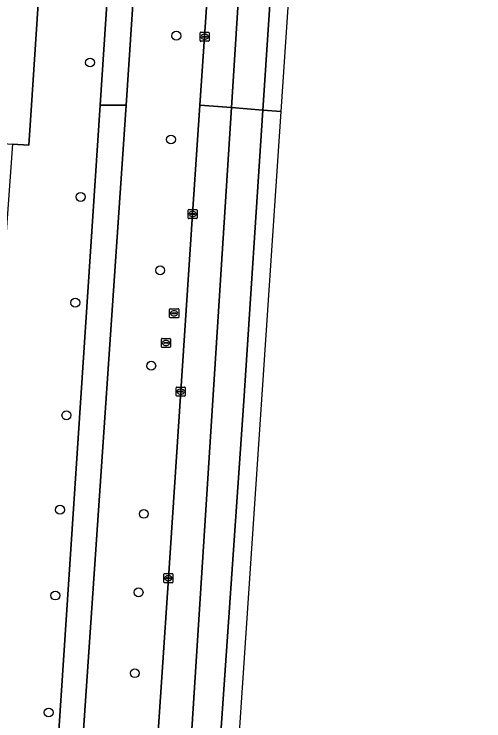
# Model space of a CAD drawing. Extents: x 161084 to 161928, y 385354 to 386522.
# Drawn here: x 161860.5 to 161912.2, y 385932.3 to 386010 of the extents above; entities that cross this region are included whole.
import ezdxf

# ---------------------------------------------------------------- set-up
doc = ezdxf.new("R2010")
doc.units = 0
for name, color, linetype in [('IMGEO_Berm_groen', 7, 'Continuous'), ('IMGEO_Boom', 7, 'Continuous'), ('IMGEO_Fietspad_gesloten', 7, 'Continuous'), ('IMGEO_Groenvoorziening', 7, 'Continuous'), ('IMGEO_Kolk', 7, 'Continuous'), ('IMGEO_Rijbaan_regionaal_gesloten', 7, 'Continuous'), ('IMGEO_Rioolput', 7, 'Continuous')]:
    doc.layers.add(name, color=color, linetype=linetype)

msp = doc.modelspace()

# ---------------------------------------------------------------- linework, layer by layer
at = {"layer": 'IMGEO_Berm_groen'}
for points in [[(161900.133, 386292.018), (161899.174, 386307.304), (161897.726, 386326.817), (161897.645, 386328.001), (161897.009, 386337.325), (161896.499, 386344.336), (161892.188, 386404.652), (161889.857, 386437.049), (161883.767, 386433.712), (161888.142, 386390.008), (161890.789, 386362.407), (161892.584, 386340.168), (161893.095, 386333.841), (161893.593, 386328.226), (161893.91, 386321.858), (161893.251, 386306.802), (161889.428, 386249.977), (161880.64, 386115.728), (161877.74, 386073.727), (161872.841, 386000.002), (161865.295, 385889.362), (161863.707, 385862.465)], [(161860.697, 385856.475), (161860.914, 385862.863), (161869.97, 386000), (161877.617, 386115.791)], [(161863.033, 385810.009), (161862.547, 385801.998), (161861.307, 385779.966), (161860.702, 385770.917), (161863.735, 385770.715), (161865.276, 385783.954), (161867.937, 385807.148), (161868.168, 385809.162), (161868.338, 385811.401), (161869.564, 385829.902), (161870.944, 385850.411), (161871.293, 385855.734), (161872.224, 385869.939), (161873.673, 385890.432), (161874.817, 385907.937), (161876.259, 385929.436), (161877.488, 385947.951), (161880.156, 385988.006), (161880.968, 386000), (161881.476, 386007.505), (161882.784, 386027.002)], [(161863.481, 386016.205), (161862.401, 386000), (161862.107, 385995.589), (161860.312, 385995.707), (161859.106, 385978.902), (161857.728, 385959.694), (161840.782, 385960.944), (161840.559, 385960.959), (161840.524, 385960.159), (161836.076, 385960.387), (161835.664, 385954.367), (161846.401, 385953.548), (161846.37, 385953.084), (161856.82, 385952.415), (161851.94, 385879.313), (161850.331, 385857.156)]]:
    msp.add_lwpolyline(points, dxfattribs=at)
at = {"layer": 'IMGEO_Boom'}
for centre in [(161878.361, 386007.624), (161868.869, 386004.676), (161877.775, 385996.206), (161867.835, 385989.891), (161876.587, 385981.808), (161867.235, 385978.258), (161875.602, 385971.318), (161866.264, 385965.863), (161865.561, 385955.478), (161874.788, 385955.024), (161874.207, 385946.386), (161865.045, 385946.039), (161873.796, 385937.495), (161864.309, 385933.172)]:
    msp.add_circle(centre, 0.489, dxfattribs=at)
at = {"layer": 'IMGEO_Fietspad_gesloten'}
for points in [[(161891.064, 386331.233), (161891.084, 386328.755), (161891.158, 386319.706), (161890.614, 386306.794), (161886.48, 386250), (161877.617, 386115.791), (161869.97, 386000), (161872.841, 386000.002), (161877.74, 386073.727)], [(161872.841, 386000.002), (161869.97, 386000), (161860.914, 385862.863), (161860.697, 385856.475), (161860.437, 385843.514), (161860.421, 385812.4), (161858.833, 385787.509), (161858.269, 385778.995), (161858.255, 385778.923), (161857.683, 385771.892), (161857.248, 385765.417), (161857.213, 385764.901), (161856.813, 385758.947), (161856.665, 385756.759), (161856.218, 385750.107)], [(161863.707, 385862.465), (161865.295, 385889.362), (161872.841, 386000.002)]]:
    msp.add_lwpolyline(points, dxfattribs=at)
at = {"layer": 'IMGEO_Groenvoorziening'}
msp.add_lwpolyline([(161863.481, 386016.205), (161862.326, 386016.281), (161862.301, 386015.917), (161826.255, 386018.358), (161826.232, 386018.019), (161823.362, 386018.13), (161824.364, 386000), (161824.366, 385998.161), (161842.922, 385996.894), (161860.312, 385995.707), (161862.107, 385995.589), (161862.401, 386000)], close=True, dxfattribs=at)
at = {"layer": 'IMGEO_Kolk'}
for p, q in [((161881.049, 386008.006), (161881.901, 386008.006)), ((161880.974, 386007.08), (161880.974, 386007.932)), ((161881.233, 386007.5), (161881.233, 386007.512)), ((161881.671, 386007.463), (161881.273, 386007.463)), ((161881.276, 386007.549), (161881.674, 386007.549)), ((161881.485, 386007.226), (161881.46, 386007.226)), ((161881.462, 386007.786), (161881.487, 386007.786)), ((161881.717, 386007.512), (161881.717, 386007.5)), ((161881.975, 386007.932), (161881.975, 386007.08)), ((161881.901, 386007.006), (161881.049, 386007.006)), ((161879.654, 385987.58), (161879.654, 385988.432)), ((161879.729, 385988.506), (161880.581, 385988.506)), ((161879.913, 385988), (161879.913, 385988.012)), ((161880.351, 385987.963), (161879.953, 385987.963)), ((161879.956, 385988.049), (161880.354, 385988.049)), ((161880.142, 385988.286), (161880.167, 385988.286)), ((161880.397, 385988.012), (161880.397, 385988)), ((161880.655, 385988.432), (161880.655, 385987.58)), ((161880.581, 385987.506), (161879.729, 385987.506)), ((161880.165, 385987.726), (161880.14, 385987.726)), ((161878.353, 385968.05), (161878.353, 385968.902)), ((161878.428, 385968.976), (161879.28, 385968.976)), ((161878.612, 385968.47), (161878.612, 385968.482)), ((161879.05, 385968.433), (161878.652, 385968.433)), ((161878.655, 385968.519), (161879.053, 385968.519)), ((161878.841, 385968.756), (161878.866, 385968.756)), ((161879.096, 385968.482), (161879.096, 385968.47)), ((161879.354, 385968.902), (161879.354, 385968.05)), ((161879.28, 385967.976), (161878.428, 385967.976)), ((161878.864, 385968.196), (161878.839, 385968.196)), ((161876.986, 385947.525), (161876.986, 385948.377)), ((161877.061, 385948.451), (161877.913, 385948.451)), ((161877.474, 385948.231), (161877.499, 385948.231)), ((161877.987, 385948.377), (161877.987, 385947.525)), ((161877.913, 385947.451), (161877.061, 385947.451)), ((161877.245, 385947.945), (161877.245, 385947.957)), ((161877.683, 385947.908), (161877.285, 385947.908)), ((161877.288, 385947.994), (161877.686, 385947.994)), ((161877.497, 385947.671), (161877.472, 385947.671)), ((161877.729, 385947.957), (161877.729, 385947.945))]:
    msp.add_line(p, q, dxfattribs=at)
for points in [[(161881.049, 386008.006), (161881.901, 386008.006)], [(161880.974, 386007.08), (161880.974, 386007.932)], [(161881.975, 386007.932), (161881.975, 386007.08)], [(161881.901, 386007.006), (161881.049, 386007.006)], [(161879.654, 385987.58), (161879.654, 385988.432)], [(161879.729, 385988.506), (161880.581, 385988.506)], [(161880.655, 385988.432), (161880.655, 385987.58)], [(161880.581, 385987.506), (161879.729, 385987.506)], [(161878.353, 385968.05), (161878.353, 385968.902)], [(161878.428, 385968.976), (161879.28, 385968.976)], [(161879.354, 385968.902), (161879.354, 385968.05)], [(161879.28, 385967.976), (161878.428, 385967.976)], [(161876.986, 385947.525), (161876.986, 385948.377)], [(161877.061, 385948.451), (161877.913, 385948.451)], [(161877.987, 385948.377), (161877.987, 385947.525)], [(161877.913, 385947.451), (161877.061, 385947.451)]]:
    msp.add_lwpolyline(points, dxfattribs=at)
for centre, radius, start, end in [((161881.051, 386007.93), 0.0765, 91.55205, 178.44795), ((161881.051, 386007.93), 0.0765, 91.55205, 178.44795), ((161881.899, 386007.93), 0.0765, 1.55205, 88.44795), ((161881.899, 386007.93), 0.0765, 1.55205, 88.44795), ((161881.273, 386007.509), 0.0403, 85.87752, 175.75265), ((161881.27, 386007.499), 0.0366, 178.93798, 274.71019), ((161881.674, 386007.506), 0.043, 264.86636, 352.45326), ((161881.678, 386007.511), 0.0386, 1.73085, 96.63898), ((161881.051, 386007.082), 0.0765, 181.55205, 268.44795), ((161881.051, 386007.082), 0.0765, 181.55205, 268.44795), ((161881.899, 386007.082), 0.0765, 271.55205, 358.44795), ((161881.899, 386007.082), 0.0765, 271.55205, 358.44795), ((161879.731, 385988.43), 0.0765, 91.55205, 178.44795), ((161879.731, 385988.43), 0.0765, 91.55205, 178.44795), ((161879.953, 385988.009), 0.0403, 85.87752, 175.75265), ((161879.95, 385987.999), 0.0366, 178.93798, 274.71019), ((161880.354, 385988.006), 0.043, 264.86636, 352.45326), ((161880.358, 385988.011), 0.0386, 1.73085, 96.63898), ((161880.579, 385988.43), 0.0765, 1.55205, 88.44795), ((161880.579, 385988.43), 0.0765, 1.55205, 88.44795), ((161879.731, 385987.582), 0.0765, 181.55205, 268.44795), ((161879.731, 385987.582), 0.0765, 181.55205, 268.44795), ((161880.579, 385987.582), 0.0765, 271.55205, 358.44795), ((161880.579, 385987.582), 0.0765, 271.55205, 358.44795), ((161878.43, 385968.9), 0.0765, 91.55205, 178.44795), ((161878.43, 385968.9), 0.0765, 91.55205, 178.44795), ((161878.652, 385968.479), 0.0403, 85.87752, 175.75265), ((161878.649, 385968.469), 0.0366, 178.93798, 274.71019), ((161879.053, 385968.476), 0.043, 264.86636, 352.45326), ((161879.057, 385968.481), 0.0386, 1.73085, 96.63898), ((161879.278, 385968.9), 0.0765, 1.55205, 88.44795), ((161879.278, 385968.9), 0.0765, 1.55205, 88.44795), ((161878.43, 385968.052), 0.0765, 181.55205, 268.44795), ((161878.43, 385968.052), 0.0765, 181.55205, 268.44795), ((161879.278, 385968.052), 0.0765, 271.55205, 358.44795), ((161879.278, 385968.052), 0.0765, 271.55205, 358.44795), ((161877.063, 385948.375), 0.0765, 91.55205, 178.44795), ((161877.063, 385948.375), 0.0765, 91.55205, 178.44795), ((161877.911, 385948.375), 0.0765, 1.55205, 88.44795), ((161877.911, 385948.375), 0.0765, 1.55205, 88.44795), ((161877.063, 385947.527), 0.0765, 181.55205, 268.44795), ((161877.063, 385947.527), 0.0765, 181.55205, 268.44795), ((161877.285, 385947.954), 0.0403, 85.87752, 175.75265), ((161877.282, 385947.944), 0.0366, 178.93798, 274.71019), ((161877.686, 385947.951), 0.043, 264.86636, 352.45326), ((161877.69, 385947.956), 0.0386, 1.73085, 96.63898), ((161877.911, 385947.527), 0.0765, 271.55205, 358.44795), ((161877.911, 385947.527), 0.0765, 271.55205, 358.44795)]:
    msp.add_arc(centre, radius, start, end, dxfattribs=at)
for centre, major_axis, ratio, start_param, end_param in [((161881.461, 386007.506), (-0.387, 0.002), 0.722429, 4.712389, 7.853982), ((161881.486, 386007.506), (-0.39, 0.002), 0.717154, 1.570796, 4.712389), ((161880.141, 385988.006), (-0.387, 0.002), 0.722429, 4.712389, 7.853982), ((161880.166, 385988.006), (-0.39, 0.002), 0.717154, 1.570796, 4.712389), ((161878.84, 385968.476), (-0.387, 0.002), 0.722429, 4.712389, 7.853982), ((161878.865, 385968.476), (-0.39, 0.002), 0.717154, 1.570796, 4.712389), ((161877.473, 385947.951), (-0.387, 0.002), 0.722429, 4.712389, 7.853982), ((161877.498, 385947.951), (-0.39, 0.002), 0.717154, 1.570796, 4.712389)]:
    msp.add_ellipse(centre, major_axis=major_axis, ratio=ratio, start_param=start_param, end_param=end_param, dxfattribs=at)
at = {"layer": 'IMGEO_Rijbaan_regionaal_gesloten'}
for points in [[(161909.86, 386326.602), (161906.779, 386326.981), (161904.392, 386297.467), (161903.778, 386284.235), (161900.945, 386244.945), (161898.498, 386207.444), (161896.786, 386182.057), (161892.369, 386115.484), (161888.256, 386060.09), (161884.423, 385999.725), (161887.902, 385999.449), (161895.582, 386115.417), (161904.574, 386251.456)], [(161889.915, 385999.289), (161899.237, 386138.034), (161908.693, 386275.071), (161912.23, 386326.329), (161909.86, 386326.602), (161904.574, 386251.456), (161895.582, 386115.417), (161887.902, 385999.449)], [(161878.877, 385912.355), (161884.423, 385999.725), (161880.968, 386000), (161880.156, 385988.006), (161877.488, 385947.951), (161876.259, 385929.436), (161874.817, 385907.937), (161873.673, 385890.432), (161872.224, 385869.939), (161871.293, 385855.734), (161870.944, 385850.411), (161869.564, 385829.902), (161868.338, 385811.401), (161868.168, 385809.162), (161867.937, 385807.148), (161867.457, 385794.125), (161865.794, 385769.392), (161865.488, 385764.848), (161868.584, 385764.635), (161868.954, 385770.166), (161874.663, 385855.505)], [(161885.783, 385967.45), (161887.902, 385999.449), (161884.423, 385999.725), (161878.877, 385912.355), (161874.663, 385855.505), (161868.954, 385770.166), (161868.584, 385764.635), (161872.073, 385764.393), (161872.52, 385771.04), (161876.247, 385828.168), (161878.015, 385855.277)], [(161873.969, 385764.259), (161882.5, 385888.923), (161889.915, 385999.289), (161887.902, 385999.449), (161885.783, 385967.45), (161878.015, 385855.277), (161876.247, 385828.168), (161872.52, 385771.04), (161872.073, 385764.393)]]:
    msp.add_lwpolyline(points, close=True, dxfattribs=at)
msp.add_lwpolyline([(161899.005, 386267.204), (161897.844, 386250), (161897.688, 386247.689), (161896.272, 386227.138), (161895.039, 386208.609), (161893.584, 386187.111), (161892.301, 386167.608), (161890.842, 386146.1), (161889.511, 386126.602), (161888.774, 386115.559), (161888.14, 386106.073), (161886.827, 386086.569), (161885.523, 386067.062), (161884.193, 386047.529), (161882.784, 386027.002), (161881.476, 386007.505), (161880.968, 386000), (161884.423, 385999.725), (161888.256, 386060.09), (161892.369, 386115.484), (161896.786, 386182.057), (161898.498, 386207.444), (161900.945, 386244.945), (161903.778, 386284.235)], dxfattribs=at)
at = {"layer": 'IMGEO_Rioolput'}
for p, q in [((161877.623, 385976.662), (161877.623, 385977.514)), ((161877.698, 385977.588), (161878.55, 385977.588)), ((161877.882, 385977.082), (161877.882, 385977.094)), ((161878.32, 385977.045), (161877.922, 385977.045)), ((161877.925, 385977.131), (161878.323, 385977.131)), ((161878.111, 385977.368), (161878.136, 385977.368)), ((161878.366, 385977.094), (161878.366, 385977.082)), ((161878.624, 385977.514), (161878.624, 385976.662)), ((161878.55, 385976.588), (161877.698, 385976.588)), ((161878.134, 385976.808), (161878.109, 385976.808)), ((161876.723, 385973.406), (161876.723, 385974.258)), ((161876.798, 385974.332), (161877.65, 385974.332)), ((161876.982, 385973.826), (161876.982, 385973.838)), ((161877.025, 385973.875), (161877.423, 385973.875)), ((161877.211, 385974.112), (161877.236, 385974.112)), ((161877.466, 385973.838), (161877.466, 385973.826)), ((161877.724, 385974.258), (161877.724, 385973.406)), ((161877.65, 385973.332), (161876.798, 385973.332)), ((161877.42, 385973.789), (161877.022, 385973.789)), ((161877.234, 385973.552), (161877.209, 385973.552))]:
    msp.add_line(p, q, dxfattribs=at)
for points in [[(161877.623, 385976.662), (161877.623, 385977.514)], [(161877.698, 385977.588), (161878.55, 385977.588)], [(161878.624, 385977.514), (161878.624, 385976.662)], [(161878.55, 385976.588), (161877.698, 385976.588)], [(161876.723, 385973.406), (161876.723, 385974.258)], [(161876.798, 385974.332), (161877.65, 385974.332)], [(161877.724, 385974.258), (161877.724, 385973.406)], [(161877.65, 385973.332), (161876.798, 385973.332)]]:
    msp.add_lwpolyline(points, dxfattribs=at)
for centre, radius, start, end in [((161877.7, 385977.512), 0.0765, 91.55205, 178.44795), ((161877.7, 385977.512), 0.0765, 91.55205, 178.44795), ((161877.922, 385977.091), 0.0403, 85.87752, 175.75265), ((161877.919, 385977.081), 0.0366, 178.93798, 274.71019), ((161878.323, 385977.088), 0.043, 264.86636, 352.45326), ((161878.327, 385977.093), 0.0386, 1.73085, 96.63898), ((161878.548, 385977.512), 0.0765, 1.55205, 88.44795), ((161878.548, 385977.512), 0.0765, 1.55205, 88.44795), ((161877.7, 385976.664), 0.0765, 181.55205, 268.44795), ((161877.7, 385976.664), 0.0765, 181.55205, 268.44795), ((161878.548, 385976.664), 0.0765, 271.55205, 358.44795), ((161878.548, 385976.664), 0.0765, 271.55205, 358.44795), ((161876.8, 385974.256), 0.0765, 91.55205, 178.44795), ((161876.8, 385974.256), 0.0765, 91.55205, 178.44795), ((161877.022, 385973.835), 0.0403, 85.87752, 175.75265), ((161877.019, 385973.825), 0.0366, 178.93798, 274.71019), ((161877.423, 385973.832), 0.043, 264.86636, 352.45326), ((161877.427, 385973.837), 0.0386, 1.73085, 96.63898), ((161877.648, 385974.256), 0.0765, 1.55205, 88.44795), ((161877.648, 385974.256), 0.0765, 1.55205, 88.44795), ((161876.8, 385973.408), 0.0765, 181.55205, 268.44795), ((161876.8, 385973.408), 0.0765, 181.55205, 268.44795), ((161877.648, 385973.408), 0.0765, 271.55205, 358.44795), ((161877.648, 385973.408), 0.0765, 271.55205, 358.44795)]:
    msp.add_arc(centre, radius, start, end, dxfattribs=at)
for centre, major_axis, ratio, start_param, end_param in [((161878.11, 385977.088), (-0.387, 0.002), 0.722429, 4.712389, 7.853982), ((161878.135, 385977.088), (-0.39, 0.002), 0.717154, 1.570796, 4.712389), ((161877.21, 385973.832), (-0.387, 0.002), 0.722429, 4.712389, 7.853982), ((161877.235, 385973.832), (-0.39, 0.002), 0.717154, 1.570796, 4.712389)]:
    msp.add_ellipse(centre, major_axis=major_axis, ratio=ratio, start_param=start_param, end_param=end_param, dxfattribs=at)

doc.saveas('drawing.dxf')
